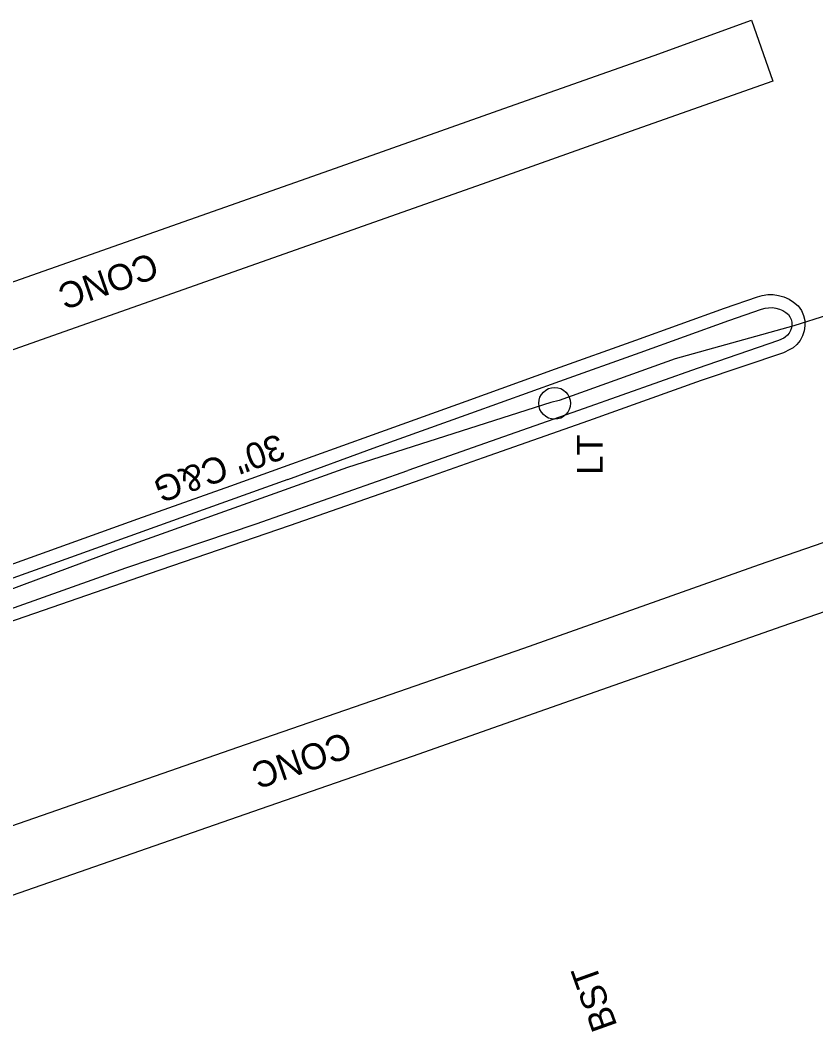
# Model space of a CAD drawing. Extents: x 1614611 to 1617571, y 898867 to 905462.
# Drawn here: x 1616024.5 to 1616147.3, y 903676.5 to 903832.7 of the extents above; entities that cross this region are included whole.
import ezdxf

# ---------------------------------------------------------------- set-up
doc = ezdxf.new("R2010")
doc.units = 0
for name, color, linetype in [('Exist Boundary Watershed Residential C 05', 7, 'Continuous'), ('Exist Roads Change in Surface', 7, 'Continuous'), ('Exist Roads Change in Surface Text', 7, 'Continuous'), ('Exist Roads EOP Other Text', 7, 'Continuous'), ('Exist Utilities Other Pole CELL', 7, 'Continuous'), ('Exist Utilities Other Pole Text', 7, 'Continuous'), ('Prop Drainage Structure Catch Basin Grate 840 03E Label', 7, 'Continuous'), ('Scratch_Level_1', 7, 'Continuous')]:
    doc.layers.add(name, color=color, linetype=linetype)

msp = doc.modelspace()

# ---------------------------------------------------------------- linework, layer by layer
at = {"layer": 'Exist Boundary Watershed Residential C 05'}
for points in [[(1616065.85, 903761.83), (1616079.57, 903766.83), (1616094.06, 903772.03), (1616107.83, 903777), (1616120.22, 903781.44), (1616133.91, 903786.35), (1616138.96, 903788.1), (1616139.51, 903788.26), (1616140.06, 903788.34), (1616140.63, 903788.35), (1616141.19, 903788.27), (1616141.73, 903788.11), (1616142.25, 903787.88), (1616142.73, 903787.58), (1616143.1, 903787.27), (1616143.35, 903786.91), (1616143.52, 903786.51), (1616143.62, 903786.08), (1616143.64, 903785.64), (1616143.58, 903785.21), (1616143.45, 903784.79), (1616143.24, 903784.41), (1616142.96, 903784.07), (1616142.63, 903783.78), (1616142.38, 903783.63), (1616141.6, 903783.26), (1616129, 903778.97), (1616111.57, 903772.78), (1616095.33, 903767.06), (1616084.35, 903763.18)], [(1615975.99, 903725.48), (1615997.94, 903733.28), (1616014.64, 903738.86), (1616040.84, 903748.17), (1616060.97, 903754.97), (1616084.35, 903763.18)], [(1616065.85, 903761.83), (1616047.32, 903755.18), (1616030.26, 903749.06), (1616012.29, 903742.6), (1615993.33, 903735.77), (1615974.05, 903728.79)]]:
    msp.add_lwpolyline(points, dxfattribs=at)
at = {"layer": 'Exist Roads Change in Surface'}
for points in [[(1615959.53, 903769.73), (1615976.04, 903775.6), (1616002.92, 903785.1), (1616071.43, 903809.24), (1616100.07, 903819.42), (1616122.41, 903827.29), (1616137.4, 903832.72), (1616140.69, 903823.33), (1616119.55, 903815.83), (1616096.53, 903807.65), (1616076.57, 903800.6), (1616002.66, 903774.54), (1615962.86, 903760.48)], [(1615977.86, 903692.4), (1616012.69, 903704.67), (1616058.14, 903720.5), (1616081.62, 903728.6), (1616102.28, 903735.77), (1616138.67, 903748.68), (1616162.62, 903756.97), (1616173.49, 903760.81), (1616192.57, 903767.41)], [(1615981.36, 903682.64), (1616016.19, 903695.14), (1616061.6, 903710.95), (1616085.09, 903719.1), (1616105.67, 903726.37), (1616142.12, 903739.16), (1616166.07, 903747.45), (1616176.95, 903751.26), (1616196.01, 903757.85)]]:
    msp.add_lwpolyline(points, dxfattribs=at)
at = {"layer": 'Exist Utilities Other Pole CELL'}
msp.add_circle((1616107.02, 903773.57), 2.46, dxfattribs=at)
at = {"layer": 'Prop Drainage Structure Catch Basin Grate 840 03E Label'}
msp.add_lwpolyline([(1616188.81, 903800.81), (1616159.54, 903790.47), (1616143.92, 903785.53), (1616125.62, 903780.42), (1616107.73, 903774.01), (1616106.42, 903773.68), (1616075.03, 903763.65), (1616039.24, 903750.83), (1616002.72, 903737.28), (1615981.14, 903729.78)], dxfattribs=at)
at = {"layer": 'Scratch_Level_1'}
for points in [[(1616057.05, 903760.85), (1616065.17, 903763.76), (1616078.89, 903768.72), (1616093.38, 903773.92), (1616107.15, 903778.89), (1616119.55, 903783.33), (1616133.24, 903788.24), (1616138.35, 903790.01), (1616139.07, 903790.23), (1616139.91, 903790.35), (1616140.76, 903790.36), (1616141.6, 903790.24), (1616142.42, 903790.01), (1616143.2, 903789.66), (1616143.91, 903789.21), (1616144.61, 903788.63), (1616145.12, 903787.88), (1616145.44, 903787.14), (1616145.62, 903786.36), (1616145.66, 903785.55), (1616145.55, 903784.76), (1616145.3, 903783.99), (1616144.91, 903783.29), (1616144.41, 903782.66), (1616143.82, 903782.16), (1616143.34, 903781.86), (1616142.35, 903781.39), (1616129.66, 903777.07), (1616112.24, 903770.89), (1616096, 903765.17), (1616086.38, 903761.77)], [(1616086.38, 903761.77), (1616066.22, 903754.71), (1616044.28, 903747.2), (1616021.16, 903739.2), (1615998.68, 903731.37), (1615976.56, 903723.75)], [(1615973.07, 903730.71), (1615989.9, 903736.78), (1616007.41, 903743), (1616024.82, 903749.31), (1616042.67, 903755.76), (1616057.05, 903760.85)]]:
    msp.add_lwpolyline(points, dxfattribs=at)

# ---------------------------------------------------------------- texts
at = {"layer": 'Exist Roads Change in Surface Text'}
for p in [(1616044.91, 903796.92), (1616074.78, 903722.91)]:
    msp.add_text('CONC', height=4, rotation=199.1891, dxfattribs=at).set_placement(p)
at = {"layer": 'Exist Roads EOP Other Text'}
for s, rotation, p in [('30" C&G', 199.8371, (1616064.43, 903768.95)), ('BST', 109.6686, (1616116.73, 903677.47))]:
    msp.add_text(s, height=4, rotation=rotation, dxfattribs=at).set_placement(p)
at = {"layer": 'Exist Utilities Other Pole Text'}
msp.add_text('LT', height=4, rotation=90, dxfattribs=at).set_placement((1616114.45, 903762.53))

doc.saveas('drawing.dxf')
